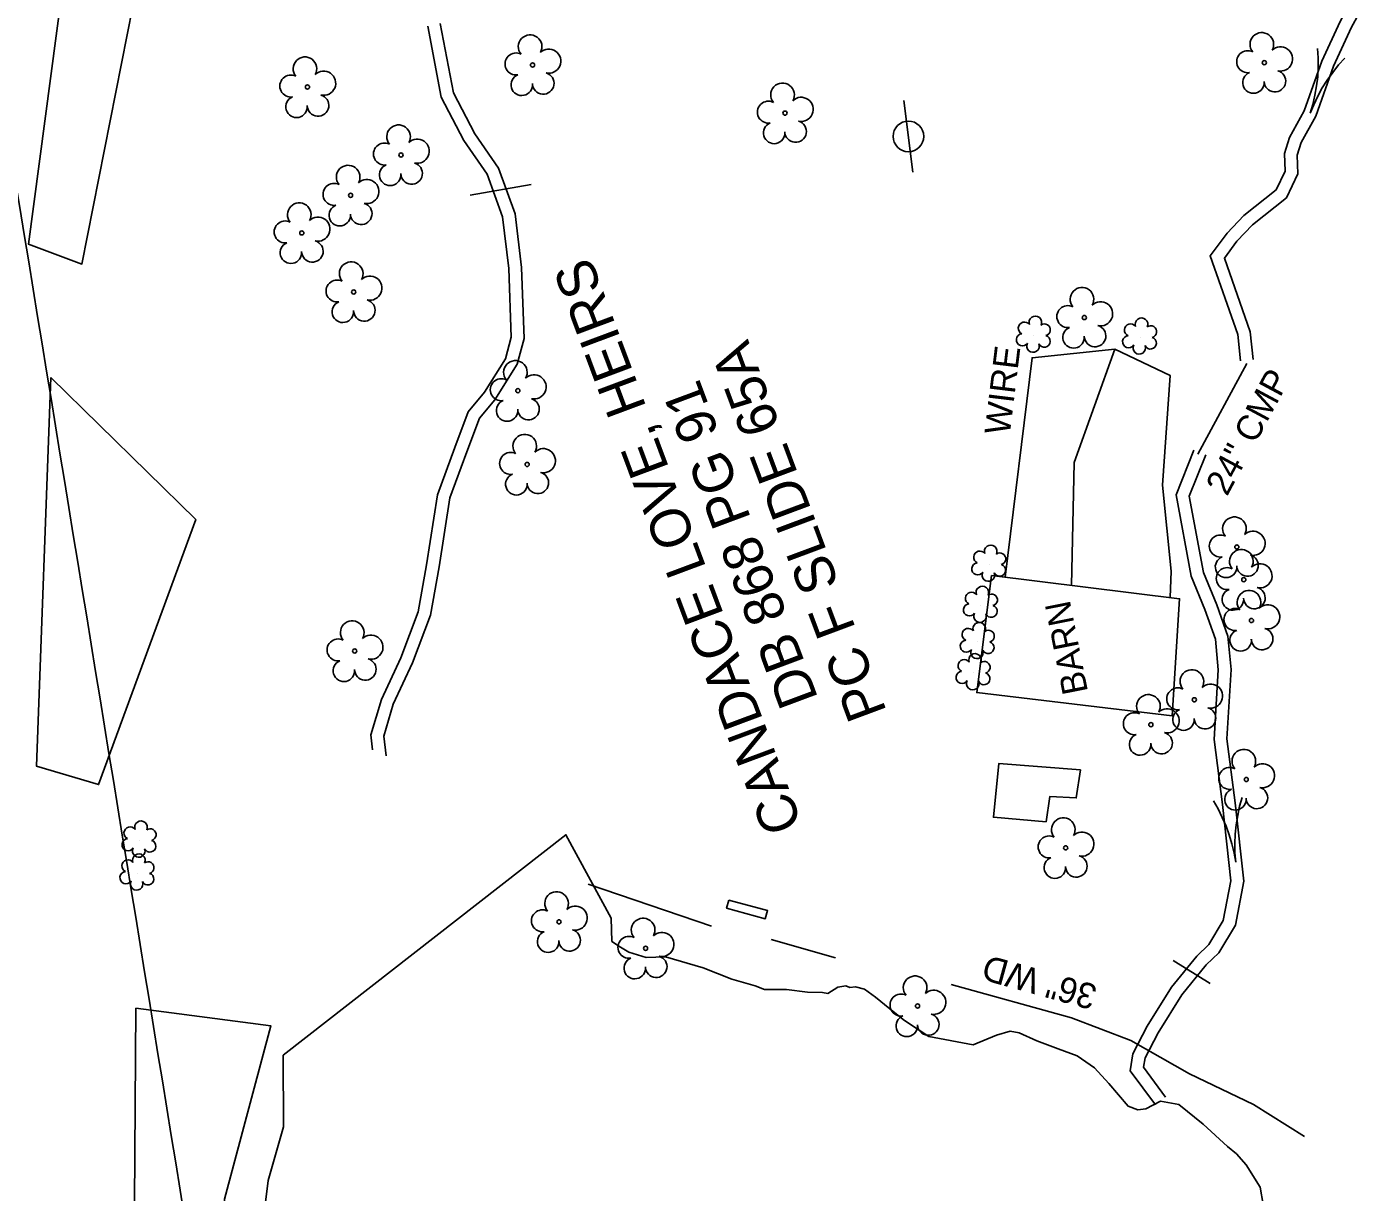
# Model space of a CAD drawing. Extents: x 472260 to 482161, y 489063 to 507124.
# Drawn here: x 478435.5 to 478645, y 495270.8 to 495454.2 of the extents above; entities that cross this region are included whole.
import ezdxf

# ---------------------------------------------------------------- set-up
doc = ezdxf.new("R2010")
doc.units = 0
for name, color, linetype in [('Exist Plan Preparation Watershed Blue', 7, 'Continuous'), ('Exist Structure Minor Drop Inlet Cogo Elevation', 7, 'Continuous'), ('Prop Drainage Structure Drop Inlet Grate 2 Wide Slots and Flat Grates 840 20 Label', 7, 'Continuous'), ('Prop Drainage Structure Headwall CELL', 7, 'Continuous'), ('Prop Drainage Structure Outlet Berm Ditch 850 10 CELL', 7, 'Continuous'), ('Prop Drainage Structure Outlet Berm Ditch 850 10 Label', 7, 'Continuous'), ('Prop Drainage Structure Pipe CSP 18in Label', 7, 'Continuous'), ('Prop Drainage Structure Pipe RCP 24in Class III', 7, 'Continuous'), ('Prop Drainage Structure Pipe RCP 72in Class III', 7, 'Continuous'), ('Prop Drainage Structure Pipe Welded Steel 66in Label', 7, 'Continuous'), ('Prop Earthen Structure Head Ditch', 7, 'Continuous'), ('Prop Erosion Embankment Toe Protection Label', 7, 'Continuous'), ('Prop Erosion Rip Rap Pad at Outlet CELL', 7, 'Continuous'), ('Prop Erosion Rip Rap Pad at Outlet Label', 7, 'Continuous'), ('Prop SS Fill Line', 7, 'Continuous'), ('Scratch_Level_7', 7, 'Continuous'), ('Scratch_Level_8', 7, 'Continuous')]:
    doc.layers.add(name, color=color, linetype=linetype)

msp = doc.modelspace()

# ---------------------------------------------------------------- linework, layer by layer
at = {"layer": 'Exist Plan Preparation Watershed Blue'}
msp.add_lwpolyline([(478601.3, 495337.22), (478588.46, 495338.24), (478587.59, 495329.78), (478595.89, 495329.06), (478596.48, 495333.05), (478600.63, 495332.82), (478601.3, 495337.22)], dxfattribs=at)
msp.add_lwpolyline([(478545.97, 495316.74), (478552.07, 495315.1), (478551.72, 495313.82), (478545.62, 495315.47)], close=True, dxfattribs=at)
at = {"layer": 'Exist Structure Minor Drop Inlet Cogo Elevation'}
msp.add_arc((233727.31, 455420.15), 247955.71, 9.2405286, 9.3048963, dxfattribs=at)
at = {"layer": 'Prop Drainage Structure Drop Inlet Grate 2 Wide Slots and Flat Grates 840 20 Label'}
for p, q in [((478515.11, 495448.15), (478515.11, 495448.15)), ((478630.21, 495448.5), (478630.21, 495448.5)), ((478479.7, 495444.68), (478479.7, 495444.68)), ((478554.81, 495440.57), (478554.81, 495440.57)), ((478494.42, 495433.98), (478494.42, 495433.98)), ((478486.49, 495427.63), (478486.49, 495427.63)), ((478478.81, 495421.72), (478478.81, 495421.72)), ((478486.98, 495412.43), (478486.98, 495412.43)), ((478601.91, 495408.4), (478601.91, 495408.4)), ((478512.8, 495396.9), (478512.8, 495396.9)), ((478514.26, 495385.29), (478514.26, 495385.29)), ((478625.89, 495372.3), (478625.89, 495372.3)), ((478626.98, 495367.17), (478626.98, 495367.17)), ((478628.19, 495360.73), (478628.19, 495360.73)), ((478487.14, 495355.94), (478487.14, 495355.94)), ((478619.21, 495348.26), (478619.21, 495348.26)), ((478612.37, 495344.35), (478612.37, 495344.35)), ((478627.37, 495335.72), (478627.37, 495335.72)), ((478598.97, 495324.96), (478598.97, 495324.96)), ((478519.27, 495313.32), (478519.27, 495313.32)), ((478532.89, 495309.16), (478532.89, 495309.16)), ((478575.67, 495300.07), (478575.67, 495300.07))]:
    msp.add_line(p, q, dxfattribs=at)
for centre in [(478630.21, 495448.5), (478515.11, 495448.15), (478479.7, 495444.68), (478554.81, 495440.57), (478494.42, 495433.98), (478486.49, 495427.63), (478478.81, 495421.72), (478486.98, 495412.43), (478601.91, 495408.4), (478512.8, 495396.9), (478514.26, 495385.29), (478625.89, 495372.3), (478626.98, 495367.17), (478628.19, 495360.73), (478487.14, 495355.94), (478619.21, 495348.26), (478612.37, 495344.35), (478627.37, 495335.72), (478598.97, 495324.96), (478519.27, 495313.32), (478532.89, 495309.16), (478575.67, 495300.07)]:
    msp.add_circle(centre, 0.326, dxfattribs=at)
for centre, radius, start, end in [((478514.73, 495451.02), 1.86, 330.1651, 219.7134), ((478629.82, 495451.38), 1.86, 330.1651, 219.7134), ((478517.66, 495448.74), 1.9, 257.1011, 134.1999), ((478632.76, 495449.09), 1.9, 257.1011, 134.1999), ((478479.31, 495447.55), 1.86, 330.1651, 219.7134), ((478512.51, 495448.3), 1.73, 62.6636, 279.3457), ((478627.6, 495448.66), 1.73, 62.6636, 279.3457), ((478477.09, 495444.83), 1.73, 62.6636, 279.3457), ((478482.25, 495445.27), 1.9, 257.1011, 134.1999), ((478513.41, 495445.03), 1.69, 111.5671, 6.231), ((478516.79, 495445.25), 1.7, 181.2822, 74.56), ((478628.5, 495445.38), 1.69, 111.5671, 6.231), ((478631.88, 495445.6), 1.7, 181.2822, 74.56), ((478554.43, 495443.44), 1.86, 330.1651, 219.7134), ((478477.99, 495441.56), 1.69, 111.5671, 6.231), ((478481.37, 495441.78), 1.7, 181.2822, 74.56), ((478552.21, 495440.72), 1.73, 62.6636, 279.3457), ((478557.36, 495441.16), 1.9, 257.1011, 134.1999), ((478494.04, 495436.85), 1.86, 330.1651, 219.7134), ((478553.11, 495437.45), 1.69, 111.5671, 6.231), ((478556.48, 495437.67), 1.7, 181.2822, 74.56), ((478496.97, 495434.57), 1.9, 257.1011, 134.1999), ((478491.82, 495434.13), 1.73, 62.6636, 279.3457), ((478486.11, 495430.5), 1.86, 330.1651, 219.7134), ((478492.72, 495430.86), 1.69, 111.5671, 6.231), ((478496.09, 495431.08), 1.7, 181.2822, 74.56), ((478489.04, 495428.22), 1.9, 257.1011, 134.1999), ((478483.89, 495427.78), 1.73, 62.6636, 279.3457), ((478478.42, 495424.59), 1.86, 330.1651, 219.7134), ((478484.79, 495424.51), 1.69, 111.5671, 6.231), ((478488.16, 495424.73), 1.7, 181.2822, 74.56), ((478476.2, 495421.87), 1.73, 62.6636, 279.3457), ((478481.35, 495422.31), 1.9, 257.1011, 134.1999), ((478477.1, 495418.6), 1.69, 111.5671, 6.231), ((478480.48, 495418.82), 1.7, 181.2822, 74.56), ((478486.59, 495415.3), 1.86, 330.1651, 219.7134), ((478484.37, 495412.58), 1.73, 62.6636, 279.3457), ((478489.53, 495413.02), 1.9, 257.1011, 134.1999), ((478601.53, 495411.28), 1.86, 330.1651, 219.7134), ((478485.27, 495409.31), 1.69, 111.5671, 6.231), ((478488.65, 495409.53), 1.7, 181.2822, 74.56), ((478604.46, 495408.99), 1.9, 257.1011, 134.1999), ((478599.31, 495408.56), 1.73, 62.6636, 279.3457), ((478600.21, 495405.28), 1.69, 111.5671, 6.231), ((478603.59, 495405.5), 1.7, 181.2822, 74.56), ((478512.41, 495399.77), 1.86, 330.1651, 219.7134), ((478510.19, 495397.05), 1.73, 62.6636, 279.3457), ((478515.35, 495397.49), 1.9, 257.1011, 134.1999), ((478511.1, 495393.78), 1.69, 111.5671, 6.231), ((478514.47, 495394), 1.7, 181.2822, 74.56), ((478513.88, 495388.17), 1.86, 330.1651, 219.7134), ((478511.66, 495385.45), 1.73, 62.6636, 279.3457), ((478516.81, 495385.88), 1.9, 257.1011, 134.1999), ((478512.56, 495382.17), 1.69, 111.5671, 6.231), ((478515.94, 495382.4), 1.7, 181.2822, 74.56), ((478625.51, 495375.17), 1.86, 330.1651, 219.7134), ((478623.29, 495372.45), 1.73, 62.6636, 279.3457), ((478628.44, 495372.88), 1.9, 257.1011, 134.1999), ((478626.6, 495370.05), 1.86, 330.1651, 219.7134), ((478627.57, 495369.4), 1.7, 181.2822, 74.56), ((478624.19, 495369.17), 1.69, 111.5671, 6.231), ((478624.38, 495367.33), 1.73, 62.6636, 279.3457), ((478629.53, 495367.76), 1.9, 257.1011, 134.1999), ((478625.28, 495364.05), 1.69, 111.5671, 6.231), ((478627.8, 495363.6), 1.86, 330.1651, 219.7134), ((478628.65, 495364.28), 1.7, 181.2822, 74.56), ((478630.74, 495361.32), 1.9, 257.1011, 134.1999), ((478486.75, 495358.82), 1.86, 330.1651, 219.7134), ((478625.58, 495360.89), 1.73, 62.6636, 279.3457), ((478626.49, 495357.61), 1.69, 111.5671, 6.231), ((478629.86, 495357.83), 1.7, 181.2822, 74.56), ((478484.53, 495356.1), 1.73, 62.6636, 279.3457), ((478489.69, 495356.53), 1.9, 257.1011, 134.1999), ((478485.44, 495352.82), 1.69, 111.5671, 6.231), ((478488.81, 495353.05), 1.7, 181.2822, 74.56), ((478618.82, 495351.13), 1.86, 330.1651, 219.7134), ((478616.6, 495348.41), 1.73, 62.6636, 279.3457), ((478621.75, 495348.85), 1.9, 257.1011, 134.1999), ((478611.99, 495347.22), 1.86, 330.1651, 219.7134), ((478609.77, 495344.5), 1.73, 62.6636, 279.3457), ((478614.92, 495344.94), 1.9, 257.1011, 134.1999), ((478617.5, 495345.14), 1.69, 111.5671, 6.231), ((478620.88, 495345.36), 1.7, 181.2822, 74.56), ((478610.67, 495341.23), 1.69, 111.5671, 6.231), ((478614.05, 495341.45), 1.7, 181.2822, 74.56), ((478626.99, 495338.6), 1.86, 330.1651, 219.7134), ((478624.77, 495335.88), 1.73, 62.6636, 279.3457), ((478629.92, 495336.31), 1.9, 257.1011, 134.1999), ((478625.67, 495332.6), 1.69, 111.5671, 6.231), ((478629.04, 495332.82), 1.7, 181.2822, 74.56), ((478598.59, 495327.83), 1.86, 330.1651, 219.7134), ((478601.52, 495325.55), 1.9, 257.1011, 134.1999), ((478596.37, 495325.11), 1.73, 62.6636, 279.3457), ((478597.27, 495321.84), 1.69, 111.5671, 6.231), ((478600.64, 495322.06), 1.7, 181.2822, 74.56), ((478518.89, 495316.2), 1.86, 330.1651, 219.7134), ((478516.67, 495313.48), 1.73, 62.6636, 279.3457), ((478521.82, 495313.91), 1.9, 257.1011, 134.1999), ((478532.5, 495312.03), 1.86, 330.1651, 219.7134), ((478517.57, 495310.2), 1.69, 111.5671, 6.231), ((478520.94, 495310.42), 1.7, 181.2822, 74.56), ((478530.28, 495309.31), 1.73, 62.6636, 279.3457), ((478535.44, 495309.75), 1.9, 257.1011, 134.1999), ((478531.18, 495306.04), 1.69, 111.5671, 6.231), ((478534.56, 495306.26), 1.7, 181.2822, 74.56), ((478575.29, 495302.95), 1.86, 330.1651, 219.7134), ((478573.07, 495300.23), 1.73, 62.6636, 279.3457), ((478578.22, 495300.66), 1.9, 257.1011, 134.1999), ((478573.97, 495296.95), 1.69, 111.5671, 6.231), ((478577.35, 495297.17), 1.7, 181.2822, 74.56)]:
    msp.add_arc(centre, radius, start, end, dxfattribs=at)
at = {"layer": 'Prop Drainage Structure Headwall CELL'}
msp.add_line((478619.78, 495386.89), (478627.45, 495401.16), dxfattribs=at)
at = {"layer": 'Prop Drainage Structure Pipe CSP 18in Label'}
for p, q in [((478573.52, 495442.54), (478574.94, 495431.29)), ((478574.23, 495436.91), (478574.23, 495436.91))]:
    msp.add_line(p, q, dxfattribs=at)
msp.add_circle((478574.23, 495436.91), 2.41, dxfattribs=at)
at = {"layer": 'Prop Drainage Structure Pipe RCP 24in Class III'}
for points in [[(478643.24, 495457.02), (478642.15, 495454.99), (478639.25, 495448.72), (478636.48, 495440.91), (478634.17, 495436.73), (478633.39, 495434.2), (478633.48, 495431.46), (478632.07, 495428.51), (478626.99, 495424.46), (478624.37, 495421.7), (478621.69, 495418.09), (478626.05, 495405.73), (478626.47, 495401.61)], [(478645, 495456.08), (478643.94, 495454.1), (478641.1, 495447.97), (478638.31, 495440.08), (478636.02, 495435.95), (478635.4, 495433.93), (478635.5, 495431.04), (478633.68, 495427.24), (478628.35, 495422.98), (478625.91, 495420.41), (478623.93, 495417.75), (478628.01, 495406.17), (478628.46, 495401.81)], [(478498.66, 495454.23), (478500.75, 495443.09), (478504.31, 495436.27), (478507.95, 495430.98), (478510.39, 495424.23), (478511.39, 495416.14), (478511.77, 495405.32), (478510.85, 495401.9), (478507.56, 495396.64), (478504.99, 495393.58), (478502.87, 495387.97), (478500.17, 495380.5), (478498.45, 495369.51), (478497.13, 495362.12), (478494.39, 495354.84), (478491.33, 495348.3), (478489.68, 495342.73), (478489.95, 495340.36)], [(478500.6, 495454.69), (478502.67, 495443.75), (478506.03, 495437.3), (478509.74, 495431.9), (478512.35, 495424.7), (478513.39, 495416.3), (478513.78, 495405.09), (478512.71, 495401.09), (478509.18, 495395.46), (478506.74, 495392.55), (478504.75, 495387.27), (478502.12, 495380.01), (478500.42, 495369.18), (478499.07, 495361.58), (478496.24, 495354.06), (478493.21, 495347.59), (478491.71, 495342.55), (478492.06, 495339.44)], [(478619.15, 495387.53), (478616.34, 495380.5), (478618.69, 495367.7), (478620.85, 495362.49), (478622.51, 495357.82), (478622.97, 495352.98), (478622.3, 495342.03), (478623.62, 495331.78), (478624.97, 495319.79), (478623.76, 495313.54), (478621.47, 495309.73), (478619.59, 495307.93), (478615.6, 495303.02), (478611.79, 495296.88), (478609.52, 495292.57), (478609.13, 495289.9), (478613.07, 495284.54)], [(478621, 495386.79), (478618.41, 495380.3), (478620.62, 495368.27), (478622.72, 495363.2), (478624.48, 495358.25), (478624.98, 495353.02), (478624.31, 495342.1), (478625.61, 495332.02), (478626.99, 495319.71), (478625.66, 495312.81), (478623.05, 495308.47), (478621.07, 495306.58), (478617.23, 495301.86), (478613.53, 495295.88), (478611.45, 495291.94), (478611.23, 495290.43), (478614.68, 495285.72)], [(478630.02, 495268.82), (478629.57, 495271.57), (478627.36, 495275.07), (478625.82, 495276.82), (478624.42, 495277.97), (478620.6, 495281.51), (478616.78, 495284.59), (478613.87, 495285.13), (478611.56, 495283.9), (478610.32, 495283.72), (478608.77, 495284.31), (478605.73, 495287.86), (478603.5, 495290.36), (478600.76, 495292.24), (478597.77, 495293.36), (478594.41, 495294.59), (478591.63, 495295.85), (478590.22, 495296.14), (478588.08, 495295.48), (478584.42, 495293.99), (478577.42, 495295.29), (478573.64, 495297.82), (478571.3, 495299.64), (478569.05, 495301.49), (478567.31, 495302.75), (478565.92, 495303.08), (478565.04, 495303), (478564.37, 495303.24), (478563.14, 495303.02), (478561.57, 495302.05), (478560.71, 495302.19), (478558.37, 495302.24), (478555.03, 495302.66), (478551.62, 495302.67), (478550.12, 495303.27), (478546.47, 495304.28), (478541.95, 495306.08), (478536.02, 495307.82), (478532.96, 495307.71), (478530.27, 495308.53), (478528.96, 495309.31), (478527.58, 495310.25), (478527.46, 495313.92), (478527.46, 495313.92), (478527.46, 495313.92), (478527.46, 495313.92), (478520.35, 495327.02), (478520.35, 495327.02), (478520.35, 495327.02), (478520.35, 495327.02), (478520.35, 495327.02), (478520.35, 495327.02), (478520.35, 495327.02), (478520.35, 495327.02), (478475.89, 495292.32), (478475.89, 495292.32), (478475.94, 495281.05), (478473.55, 495272.61), (478472.52, 495264.52)]]:
    msp.add_lwpolyline(points, dxfattribs=at)
at = {"layer": 'Prop Drainage Structure Pipe RCP 72in Class III'}
for p, q in [((478523.84, 495319.27), (478543.26, 495312.62)), ((478552.63, 495310.53), (478562.77, 495307.68))]:
    msp.add_line(p, q, dxfattribs=at)
for points in [[(478589.46, 495367.53), (478593.68, 495402.09), (478606.68, 495403.45), (478615.38, 495399.29), (478614.21, 495382.01), (478615.58, 495368.49), (478615.39, 495364.34)], [(478606.68, 495403.45), (478600.31, 495385.57), (478599.87, 495366.25)], [(478580.98, 495303.48), (478599.86, 495298.24), (478609.24, 495294.67), (478618.43, 495289.39), (478628.5, 495284.58), (478636.55, 495279.56)]]:
    msp.add_lwpolyline(points, dxfattribs=at)
at = {"layer": 'Prop Erosion Embankment Toe Protection Label'}
for p, q in [((478514.87, 495429.34), (478505.32, 495427.68)), ((478621.68, 495303.62), (478615.9, 495307.26))]:
    msp.add_line(p, q, dxfattribs=at)
at = {"layer": 'Prop Erosion Rip Rap Pad at Outlet CELL'}
for p, q in [((478593.96, 495405.6), (478593.96, 495405.6)), ((478610.67, 495405.31), (478610.67, 495405.31)), ((478586.94, 495369.56), (478586.94, 495369.56)), ((478585.63, 495363.1), (478585.63, 495363.1)), ((478585.14, 495357.4), (478585.14, 495357.4)), ((478584.48, 495352.49), (478584.48, 495352.49)), ((478453.29, 495326.16), (478453.29, 495326.16)), ((478452.96, 495320.98), (478452.96, 495320.98))]:
    msp.add_line(p, q, dxfattribs=at)
for centre, radius, start, end in [((478592.48, 495406.73), 0.968, 35.8908, 245.4216), ((478594.19, 495407.64), 0.99, 334.8391, 200.4717), ((478595.63, 495406.47), 0.929, 284.4567, 126.0861), ((478609.18, 495406.43), 0.968, 35.8908, 245.4216), ((478610.9, 495407.35), 0.99, 334.8391, 200.4717), ((478612.34, 495406.18), 0.929, 284.4567, 126.0861), ((478592.16, 495404.9), 0.955, 95.1099, 327.9534), ((478595.6, 495404.68), 0.937, 204.9913, 73.4601), ((478608.87, 495404.6), 0.955, 95.1099, 327.9534), ((478612.3, 495404.38), 0.937, 204.9913, 73.4601), ((478593.83, 495403.92), 0.984, 151.2797, 21.387), ((478610.54, 495403.62), 0.984, 151.2797, 21.387), ((478585.46, 495370.69), 0.968, 35.8908, 245.4216), ((478587.17, 495371.6), 0.99, 334.8391, 200.4717), ((478588.61, 495370.43), 0.929, 284.4567, 126.0861), ((478585.14, 495368.86), 0.955, 95.1099, 327.9534), ((478588.58, 495368.63), 0.937, 204.9913, 73.4601), ((478586.81, 495367.88), 0.984, 151.2797, 21.387), ((478584.15, 495364.23), 0.968, 35.8908, 245.4216), ((478585.86, 495365.14), 0.99, 334.8391, 200.4717), ((478587.3, 495363.97), 0.929, 284.4567, 126.0861), ((478583.83, 495362.4), 0.955, 95.1099, 327.9534), ((478587.27, 495362.17), 0.937, 204.9913, 73.4601), ((478585.5, 495361.42), 0.984, 151.2797, 21.387), ((478583.65, 495358.53), 0.968, 35.8908, 245.4216), ((478585.37, 495359.44), 0.99, 334.8391, 200.4717), ((478586.81, 495358.27), 0.929, 284.4567, 126.0861), ((478583.34, 495356.69), 0.955, 95.1099, 327.9534), ((478586.77, 495356.47), 0.937, 204.9913, 73.4601), ((478583, 495353.62), 0.968, 35.8908, 245.4216), ((478584.71, 495354.53), 0.99, 334.8391, 200.4717), ((478585.01, 495355.72), 0.984, 151.2797, 21.387), ((478586.15, 495353.36), 0.929, 284.4567, 126.0861), ((478582.68, 495351.78), 0.955, 95.1099, 327.9534), ((478586.12, 495351.56), 0.937, 204.9913, 73.4601), ((478584.35, 495350.81), 0.984, 151.2797, 21.387), ((478453.52, 495328.2), 0.99, 334.8391, 200.4717), ((478451.81, 495327.29), 0.968, 35.8908, 245.4216), ((478454.97, 495327.03), 0.929, 284.4567, 126.0861), ((478451.49, 495325.45), 0.955, 95.1099, 327.9534), ((478453.17, 495324.47), 0.984, 151.2797, 21.387), ((478454.93, 495325.23), 0.937, 204.9913, 73.4601), ((478451.48, 495322.11), 0.968, 35.8908, 245.4216), ((478453.19, 495323.02), 0.99, 334.8391, 200.4717), ((478451.16, 495320.27), 0.955, 95.1099, 327.9534), ((478454.6, 495320.05), 0.937, 204.9913, 73.4601), ((478454.64, 495321.85), 0.929, 284.4567, 126.0861), ((478452.84, 495319.29), 0.984, 151.2797, 21.387)]:
    msp.add_arc(centre, radius, start, end, dxfattribs=at)
at = {"layer": 'Prop Erosion Rip Rap Pad at Outlet Label'}
for points in [[(478455.78, 495475.51), (478444.23, 495416.82), (478435.82, 495419.96), (478444.55, 495485.54), (478455.78, 495475.51)], [(478439.34, 495398.98), (478462.14, 495376.63), (478446.86, 495334.91), (478437.1, 495337.79), (478439.34, 495398.98)], [(478452.72, 495299.73), (478473.95, 495296.98), (478466.68, 495269.67), (478466.18, 495242.22), (478474.22, 495215.18), (478471.07, 495198.94), (478463.66, 495186.72), (478451.95, 495194.14), (478452.11, 495215.6), (478452.72, 495299.73)]]:
    msp.add_lwpolyline(points, dxfattribs=at)
at = {"layer": 'Prop SS Fill Line'}
msp.add_lwpolyline([(478587.32, 495367.79), (478616.89, 495364.15), (478615.74, 495345.71), (478584.98, 495349.4)], close=True, dxfattribs=at)
at = {"layer": 'Scratch_Level_8'}
for p, q in [((478639.08, 495445.25), (478639.08, 495445.25)), ((478625.09, 495327.66), (478625.09, 495327.66))]:
    msp.add_line(p, q, dxfattribs=at)
for points in [[(478638.58, 495450.73), (478638.7, 495449.27), (478638.66, 495447.77), (478638.61, 495446.29), (478638.44, 495444.86), (478638.18, 495443.4), (478637.84, 495441.94), (478637.43, 495440.54)], [(478642.89, 495449.22), (478641.88, 495448.15), (478640.98, 495446.96), (478640.1, 495445.77), (478639.33, 495444.54), (478638.63, 495443.24), (478637.98, 495441.89), (478637.43, 495440.54)], [(478622.21, 495332.34), (478622.97, 495331.09), (478623.6, 495329.73), (478624.21, 495328.38), (478624.69, 495327.02), (478625.11, 495325.6), (478625.46, 495324.14), (478625.71, 495322.7)], [(478626.75, 495332.9), (478626.32, 495331.5), (478626.03, 495330.03), (478625.77, 495328.58), (478625.64, 495327.14), (478625.58, 495325.65), (478625.6, 495324.16), (478625.71, 495322.7)]]:
    msp.add_lwpolyline(points, dxfattribs=at)

# ---------------------------------------------------------------- texts
at = {"layer": 'Prop Drainage Structure Outlet Berm Ditch 850 10 CELL'}
msp.add_text('BARN', height=4, rotation=101.2658, dxfattribs=at).set_placement((478602.49, 495349.53))
at = {"layer": 'Prop Drainage Structure Outlet Berm Ditch 850 10 Label'}
for s, rotation, p in [('WIRE', 83.0508, (478590.16, 495389.81)), ('36" WD', 164.4893, (478604.16, 495303.27))]:
    msp.add_text(s, height=4, rotation=rotation, dxfattribs=at).set_placement(p)
at = {"layer": 'Prop Drainage Structure Pipe Welded Steel 66in Label'}
for s, p in [('PC F SLIDE 65A', (478570.87, 495346.38)), ('DB 868 PG 91', (478560.09, 495348.45))]:
    msp.add_text(s, height=6.25, rotation=110.469, dxfattribs=at).set_placement(p)
at = {"layer": 'Prop Earthen Structure Head Ditch'}
msp.add_text('24" CMP', height=4, rotation=61.76, dxfattribs=at).set_placement((478624.34, 495380.16))
at = {"layer": 'Scratch_Level_7'}
msp.add_text('CANDACE LOVE, HEIRS', height=6.25, rotation=110.469, dxfattribs=at).set_placement((478557.6, 495328.53))

doc.saveas('drawing.dxf')
